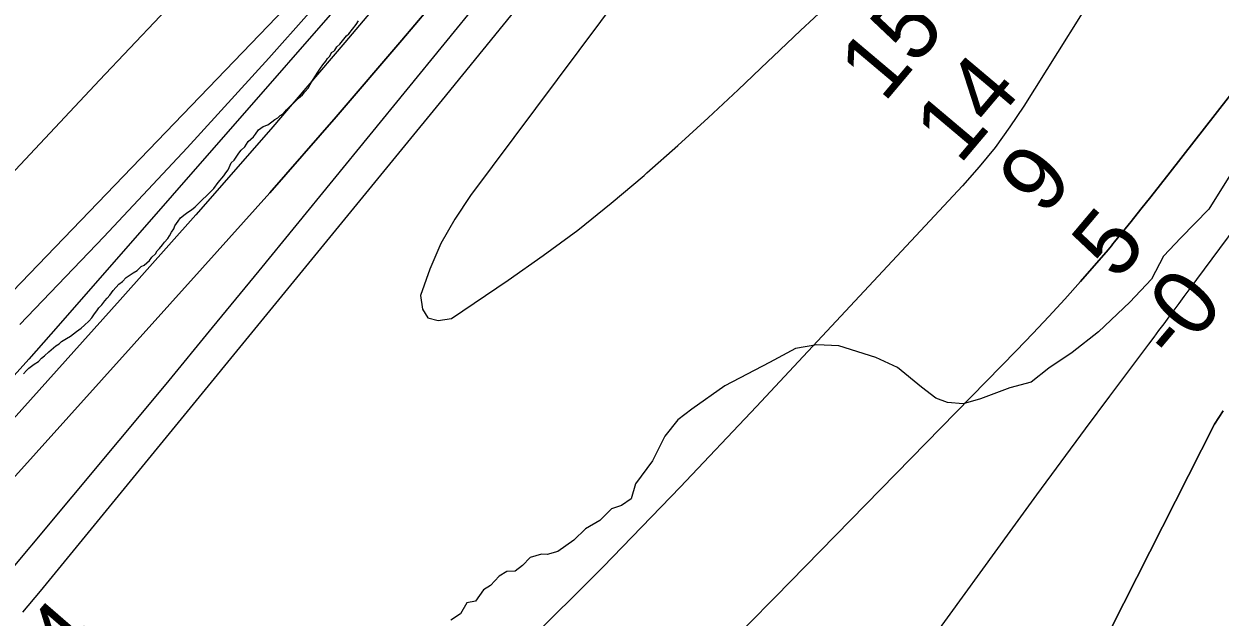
# Model space of a CAD drawing. Extents: x 3172297 to 3210190, y 958463 to 983887.
# Drawn here: x 3195699 to 3196923, y 966621 to 967228 of the extents above; entities that cross this region are included whole.
import ezdxf

# ---------------------------------------------------------------- set-up
doc = ezdxf.new("R2010")
doc.units = 0
for name, color, linetype in [('V-RIVR-EDGE', 7, 'Continuous'), ('V-RIVR-RANG', 7, 'Continuous'), ('V-SITE-VEGE', 7, 'Continuous'), ('V-TOPO-DPTH', 7, 'Continuous'), ('V-TOPO-MAJR', 7, 'Continuous'), ('V-TOPO-MINR', 7, 'Continuous'), ('V-TOPO-WATR', 7, 'Continuous')]:
    doc.layers.add(name, color=color, linetype=linetype)

msp = doc.modelspace()

# ---------------------------------------------------------------- linework, layer by layer
at = {"layer": 'V-RIVR-EDGE'}
msp.add_lwpolyline([(3196941.7, 967086), (3196911.5, 967038), (3196883, 967008.8), (3196865.3, 966990), (3196853, 966966.5), (3196830.8, 966942.9), (3196798.6, 966912.6), (3196771.8, 966891.3), (3196747.9, 966875.5), (3196729.7, 966861), (3196707.8, 966855.1), (3196677.9, 966844.1), (3196660.2, 966838.7), (3196644, 966840.2), (3196632.1, 966844.5), (3196617.6, 966855.9), (3196592.9, 966875.9), (3196570.8, 966886.2), (3196533, 966898.2), (3196510.6, 966899.1), (3196488.7, 966895.5), (3196462.2, 966881.3), (3196416.4, 966857.3), (3196382.5, 966833.5), (3196368.2, 966822.4), (3196354.8, 966805.9), (3196342.2, 966780.4), (3196324.8, 966757.1), (3196320.5, 966741.8), (3196310.6, 966735), (3196300.3, 966731.3), (3196288.6, 966719.4), (3196273.8, 966710.9), (3196261.9, 966699.3), (3196245.6, 966687.9), (3196234.5, 966684.8), (3196228.9, 966684.9), (3196217.2, 966681.5), (3196209.2, 966673.3), (3196201.8, 966667.6), (3196193.3, 966667.3), (3196185.3, 966662.5), (3196176.7, 966653.1), (3196169.3, 966648.6), (3196161.4, 966637), (3196152.5, 966635.3), (3196146, 966623.9), (3196136, 966617.4)], dxfattribs=at)
at = {"layer": 'V-SITE-VEGE'}
for p, q in [((3196031.6, 967217.5), (3196039, 967226.9)), ((3196039, 967226.9), (3196041.5, 967230.9)), ((3196019.3, 967204), (3196022.3, 967207)), ((3196022.3, 967207), (3196029.2, 967215.5)), ((3196029.2, 967215.5), (3196031.6, 967217.5)), ((3196009.8, 967192.3), (3196012.2, 967194.7)), ((3196012.2, 967194.7), (3196014, 967198.3)), ((3196014, 967198.3), (3196016.3, 967199.6)), ((3196016.3, 967199.6), (3196017.3, 967200.6)), ((3196017.3, 967200.6), (3196019.3, 967204)), ((3196000.1, 967178.1), (3196002.5, 967182.3)), ((3196002.5, 967182.3), (3196004.9, 967185.8)), ((3196004.9, 967185.8), (3196008, 967189.4)), ((3196008, 967189.4), (3196009.8, 967192.3)), ((3195994.6, 967169.8), (3195997.6, 967174.6)), ((3195997.6, 967174.6), (3196000.1, 967178.1)), ((3195984.3, 967155), (3195986.7, 967158)), ((3195986.7, 967158), (3195990.3, 967162.1)), ((3195990.3, 967162.1), (3195992.2, 967165.7)), ((3195992.2, 967165.7), (3195994.6, 967169.8)), ((3195968, 967139.7), (3195980.1, 967151.5)), ((3195980.1, 967151.5), (3195984.3, 967155)), ((3195958.9, 967131.4), (3195961.4, 967133.8)), ((3195961.4, 967133.8), (3195964.4, 967135.5)), ((3195964.4, 967135.5), (3195968, 967139.7)), ((3195939.1, 967119.1), (3195943.9, 967122.6)), ((3195943.9, 967122.6), (3195948.7, 967124.4)), ((3195948.7, 967124.4), (3195952.9, 967127.3)), ((3195952.9, 967127.3), (3195955.9, 967129.7)), ((3195955.9, 967129.7), (3195958.9, 967131.4)), ((3195928.8, 967107.3), (3195934.2, 967112)), ((3195934.2, 967112), (3195936.1, 967114.9)), ((3195936.1, 967114.9), (3195939.1, 967119.1)), ((3195919.1, 967095.4), (3195921.6, 967098.4)), ((3195921.6, 967098.4), (3195925.2, 967101.9)), ((3195925.2, 967101.9), (3195928.8, 967107.3)), ((3195908.2, 967078.2), (3195911.3, 967085.4)), ((3195911.3, 967085.4), (3195914.3, 967088.3)), ((3195914.3, 967088.3), (3195919.1, 967095.4)), ((3195897.9, 967065.2), (3195903.9, 967072.3)), ((3195903.9, 967072.3), (3195905.8, 967075.3)), ((3195905.8, 967075.3), (3195908.2, 967078.2)), ((3195893.6, 967059.3), (3195897.9, 967065.2)), ((3195874.3, 967040.4), (3195893.6, 967059.3)), ((3195867.1, 967035.1), (3195870.7, 967037.5)), ((3195870.7, 967037.5), (3195874.3, 967040.4)), ((3195853.8, 967020.9), (3195856.9, 967025.7)), ((3195856.9, 967025.7), (3195859.3, 967029.2)), ((3195859.3, 967029.2), (3195864.1, 967032.8)), ((3195864.1, 967032.8), (3195867.1, 967035.1)), ((3195846.5, 967007.9), (3195848.3, 967010.8)), ((3195848.3, 967010.8), (3195850.2, 967014.4)), ((3195850.2, 967014.4), (3195852.6, 967018)), ((3195852.6, 967018), (3195853.8, 967020.9)), ((3195838, 966997.8), (3195841.1, 967001.4)), ((3195841.1, 967001.4), (3195842.9, 967004.3)), ((3195842.9, 967004.3), (3195846.5, 967007.9)), ((3195827.7, 966985.4), (3195830.2, 966988.9)), ((3195830.2, 966988.9), (3195833.8, 966992.5)), ((3195833.8, 966992.5), (3195835.6, 966995.5)), ((3195835.6, 966995.5), (3195838, 966997.8)), ((3195810.9, 966973), (3195815.1, 966975.4)), ((3195815.1, 966975.4), (3195819.3, 966979.5)), ((3195819.3, 966979.5), (3195822.3, 966980.7)), ((3195822.3, 966980.7), (3195827.7, 966985.4)), ((3195796.4, 966961.3), (3195800, 966964.2)), ((3195800, 966964.2), (3195803.7, 966968.3)), ((3195803.7, 966968.3), (3195810.9, 966973)), ((3195784.3, 966947.1), (3195787.3, 966950)), ((3195787.3, 966950), (3195790.4, 966954.8)), ((3195790.4, 966954.8), (3195796.4, 966961.3)), ((3195775.8, 966937), (3195778.9, 966940)), ((3195778.9, 966940), (3195781.9, 966944.1)), ((3195781.9, 966944.1), (3195784.3, 966947.1)), ((3195765.5, 966923.4), (3195768.6, 966926.9)), ((3195768.6, 966926.9), (3195771.6, 966931.1)), ((3195771.6, 966931.1), (3195774, 966934)), ((3195774, 966934), (3195775.8, 966937)), ((3195752.9, 966912.8), (3195757.7, 966916.3)), ((3195757.7, 966916.3), (3195761.3, 966919.3)), ((3195761.3, 966919.3), (3195765.5, 966923.4)), ((3195735.4, 966900.4), (3195737.8, 966902.8)), ((3195737.8, 966902.8), (3195742.7, 966905.7)), ((3195742.7, 966905.7), (3195746.9, 966908.1)), ((3195746.9, 966908.1), (3195752.9, 966912.8)), ((3195720.4, 966888.1), (3195724.6, 966892.2)), ((3195724.6, 966892.2), (3195731.8, 966898.1)), ((3195731.8, 966898.1), (3195735.4, 966900.4)), ((3195704.1, 966875.3), (3195709.7, 966879.4)), ((3195709.7, 966879.4), (3195714.3, 966882.2)), ((3195714.3, 966882.2), (3195717.3, 966885.7)), ((3195717.3, 966885.7), (3195720.4, 966888.1)), ((3195698.7, 966869.4), (3195701.9, 966873.1)), ((3195701.9, 966873.1), (3195704.1, 966875.3))]:
    msp.add_line(p, q, dxfattribs=at)
at = {"layer": 'V-TOPO-DPTH'}
for points in [[(3196869.6, 968053.2), (3196816.6, 967988.8), (3196763.5, 967924.4), (3196710.3, 967860.2), (3196657, 967796), (3196347.9, 967424), (3196340.8, 967415.4), (3196333.7, 967406.7), (3196326.6, 967398), (3196319.6, 967389.3), (3196251.4, 967303.9), (3196210.2, 967252.5), (3196168.8, 967201.2), (3196127.3, 967150), (3196085.7, 967099), (3195716, 966647.3), (3195697.8, 966625.7)], [(3196869.6, 968053.2), (3196816.6, 967988.8), (3196763.5, 967924.4), (3196710.3, 967860.2), (3196657, 967796), (3196347.9, 967424), (3196340.8, 967415.4), (3196333.7, 967406.7), (3196326.6, 967398), (3196319.6, 967389.3), (3196251.4, 967303.9), (3196210.2, 967252.5), (3196168.8, 967201.2), (3196127.3, 967150), (3196085.7, 967099), (3195716, 966647.3), (3195697.8, 966625.7)], [(3197438.8, 967802.7), (3196871.9, 967075.9), (3196862, 967063.3), (3196852.1, 967050.6), (3196842, 967038), (3196832, 967025.5), (3196815, 967004.5), (3196813.4, 967002.5), (3196811.8, 967000.5), (3196810.1, 966998.5), (3196808.4, 966996.6), (3196780.2, 966964.1), (3196764.2, 966946.1), (3196748, 966928.2), (3196731.5, 966910.7), (3196714.8, 966893.3), (3196467.8, 966641.2), (3196412.7, 966585)], [(3196412.7, 966585), (3196467.8, 966641.2), (3196714.8, 966893.3), (3196731.5, 966910.7), (3196748, 966928.2), (3196764.2, 966946.1), (3196780.2, 966964.1), (3196808.4, 966996.6), (3196810.1, 966998.5), (3196811.8, 967000.5), (3196813.4, 967002.5), (3196815, 967004.5), (3196832, 967025.5), (3196842, 967038), (3196852.1, 967050.6), (3196862, 967063.3), (3196871.9, 967075.9), (3197438.8, 967802.7)], [(3195641.5, 966711.1), (3195882.1, 966977.9), (3195950.7, 967054.9), (3196018.8, 967132.5), (3196085.9, 967210.9), (3196152.5, 967289.8)], [(3196466.4, 965927.8), (3196917.5, 966817.9), (3196921.8, 966824.9), (3196926.3, 966831.8)], [(3196466.4, 965927.8), (3196917.5, 966817.9), (3196921.8, 966824.9), (3196926.3, 966831.8)]]:
    msp.add_lwpolyline(points, dxfattribs=at)
at = {"layer": 'V-TOPO-MAJR'}
msp.add_lwpolyline([(3196736.9, 968352.3), (3196354.1, 967679.9), (3196240.8, 967526.7), (3196231.3, 967514.2), (3196221.7, 967501.9), (3196211.7, 967489.8), (3196201.5, 967477.9), (3196032.5, 967285.6), (3195949.7, 967192.7), (3195866.1, 967100.7), (3195781.1, 967009.9), (3195695.2, 966920)], dxfattribs=at)
at = {"layer": 'V-TOPO-MINR'}
for points in [[(3196740.9, 968326.5), (3196429.8, 967755.3), (3196262.7, 967529.2), (3196248.4, 967510.3), (3196233.7, 967491.6), (3196218.6, 967473.3), (3196203.2, 967455.2), (3195734.3, 966918.6), (3195704.1, 966884.5), (3195673.5, 966850.8)], [(3196807.6, 968140.4), (3196707.2, 967976.7), (3196650.5, 967887.6), (3196591.8, 967799.8), (3196530.1, 967714.1), (3196466.5, 967629.7), (3196336.7, 967463.4), (3196322.7, 967445.6), (3196308.7, 967428), (3196294.5, 967410.4), (3196280.3, 967392.8), (3195939.6, 966975.1), (3195892, 966917.1), (3195844.3, 966859.1), (3195796.3, 966801.3), (3195748.2, 966743.6), (3195663.7, 966642.7)], [(3196611.4, 968046.1), (3196605.3, 968029.6), (3196586.1, 967979.6), (3196568.7, 967938.9), (3196549.3, 967899.4), (3196526.8, 967861.4), (3196502.4, 967824.5), (3196292.6, 967533.3), (3196271.8, 967505.1), (3196250.7, 967477.2), (3196228.9, 967449.7), (3196206.8, 967422.6), (3196102.5, 967297.5), (3196027.5, 967208.5), (3195951.8, 967120), (3195875.1, 967032.4), (3195797.8, 966945.4), (3195584.2, 966707.6)], [(3197438.8, 967802.7), (3196871.9, 967075.9), (3196862, 967063.3), (3196852.1, 967050.6), (3196842, 967038), (3196832, 967025.5), (3196815, 967004.5), (3196813.4, 967002.5), (3196811.8, 967000.5), (3196810.1, 966998.5), (3196808.4, 966996.6), (3196780.2, 966964.1), (3196764.2, 966946.1), (3196748, 966928.2), (3196731.5, 966910.7), (3196714.8, 966893.3), (3196467.8, 966641.2), (3196412.7, 966585)], [(3195467.1, 966840.4), (3195776.5, 967170.1), (3195838.7, 967235.7), (3195901.5, 967300.8), (3195965.1, 967365.1), (3196029.2, 967428.9), (3196120.8, 967519), (3196140, 967536.7), (3196159.9, 967553.7), (3196180.9, 967569.3), (3196202.5, 967584.1), (3196277.8, 967632.4), (3196281.6, 967632.9), (3196284.5, 967632.2), (3196286.1, 967629.7), (3196286.9, 967625.9), (3196284.7, 967618.9), (3196282.1, 967612.1)], [(3196282.1, 967612.1), (3196278.7, 967605.8), (3196274.7, 967599.6), (3196218.9, 967524.2), (3196214.3, 967518.1), (3196209.6, 967512.1), (3196204.7, 967506.3), (3196199.8, 967500.5), (3196127.2, 967418.2), (3196085.5, 967371.7), (3196043.4, 967325.5), (3196000.8, 967279.8), (3195957.7, 967234.5), (3195513.3, 966773.1)], [(3197288.3, 967491.2), (3196891.2, 966955.6), (3196886.1, 966948.7), (3196880.9, 966941.7), (3196875.7, 966934.8), (3196870.6, 966927.8), (3196865.4, 966920.8), (3196860.2, 966913.9), (3196855.1, 966907), (3196849.9, 966900), (3196810, 966846.8), (3196785, 966813.2), (3196760, 966779.5), (3196735.2, 966745.8), (3196710.5, 966711.9), (3196464.1, 966372.3)], [(3196355.5, 967319.4), (3196156, 967051.9), (3196140.1, 967027.9), (3196125.9, 967003), (3196114.5, 966976.8), (3196104.9, 966949.6), (3196107.1, 966935.9), (3196112.6, 966926.8), (3196123.1, 966924.3), (3196136.7, 966926.3), (3196194.6, 966965.3), (3196230.6, 966990.6), (3196265.9, 967016.7), (3196300.2, 967044.2), (3196333.8, 967072.6), (3196336.7, 967075.1), (3196368.1, 967103.1), (3196399.3, 967131.4), (3196430, 967160.1), (3196460.4, 967189.1), (3196465.9, 967194.4), (3196493.7, 967220.7), (3196521.8, 967246.7)], [(3196152.5, 967289.8), (3196085.9, 967210.9), (3196018.8, 967132.5), (3195950.7, 967054.9), (3195882.1, 966977.9), (3195641.5, 966711.1)], [(3196814.8, 967291.2), (3196722.4, 967143.6), (3196708, 967122.2), (3196692.9, 967101.3), (3196676.7, 967081.3), (3196659.6, 967061.9), (3196448.9, 966836.1), (3196370.8, 966753.7), (3196291.7, 966672.1), (3196211.4, 966591.8)], [(3196926.3, 966831.8), (3196921.8, 966824.9), (3196917.5, 966817.9), (3196466.4, 965927.8)]]:
    msp.add_lwpolyline(points, dxfattribs=at)
at = {"layer": 'V-TOPO-WATR'}
msp.add_lwpolyline([(3196869.6, 968053.2), (3196816.6, 967988.8), (3196763.5, 967924.4), (3196710.3, 967860.2), (3196657, 967796), (3196347.9, 967424), (3196340.8, 967415.4), (3196333.7, 967406.7), (3196326.6, 967398), (3196319.6, 967389.3), (3196251.4, 967303.9), (3196210.2, 967252.5), (3196168.8, 967201.2), (3196127.3, 967150), (3196085.7, 967099), (3195716, 966647.3), (3195697.8, 966625.7)], dxfattribs=at)

# ---------------------------------------------------------------- texts
at = {"layer": 'V-RIVR-RANG'}
for s, rotation, p in [('15', 49.8631, (3196579.2, 967146)), ('14', 49.8631, (3196656.6, 967082.6)), ('9', 49.8631, (3196742.7, 967029.6)), ('5', 49.8631, (3196817.7, 966963.4)), ('-0', 49.8631, (3196877.4, 966879.1)), ('14', 49.1253, (3195713.7, 966524.4))]:
    msp.add_text(s, height=67, rotation=rotation, dxfattribs=at).set_placement(p)

doc.saveas('drawing.dxf')
